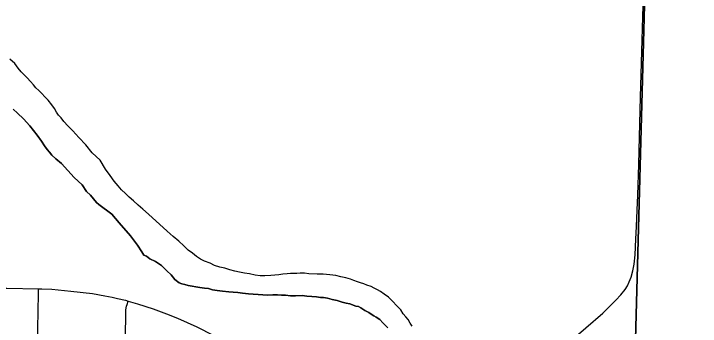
# Model space of a CAD drawing. Extents: x 2.4 to 73.1, y 4.5 to 25.6.
# Drawn here: x 35.3394 to 35.5963, y 23.454 to 23.5709 of the extents above; entities that cross this region are included whole.
import ezdxf

# ---------------------------------------------------------------- set-up
doc = ezdxf.new("R2010")
doc.units = 0
for name, color, linetype in [('GM_X_County_Road', 7, 'Continuous'), ('GM_X_Major_River', 7, 'Continuous'), ('GM_X_Section', 7, 'Continuous'), ('GM_X_State_Route', 7, 'Continuous'), ('GM_X_Township_Road', 7, 'Continuous')]:
    doc.layers.add(name, color=color, linetype=linetype)

msp = doc.modelspace()

# ---------------------------------------------------------------- linework, layer by layer
at = {"layer": 'GM_X_County_Road'}
msp.add_lwpolyline([(35.54709, 23.4479), (35.55976, 23.45895), (35.56469, 23.46372), (35.56661, 23.4658), (35.56816, 23.4678), (35.56901, 23.46914), (35.56972, 23.47057), (35.57041, 23.47235), (35.5711, 23.47479), (35.57155, 23.47728), (35.5719, 23.48071), (35.57221, 23.48662), (35.57245, 23.49127), (35.57271, 23.49748), (35.57293, 23.50307), (35.57328, 23.51456), (35.57358, 23.52481), (35.57395, 23.53973), (35.57426, 23.55247), (35.57487, 23.5739)], dxfattribs=at)
at = {"layer": 'GM_X_Major_River'}
for points in [[(35.48427, 23.46018), (35.47964, 23.46486), (35.47796, 23.46604), (35.47666, 23.46702), (35.47553, 23.46762), (35.47422, 23.46822), (35.47309, 23.46882), (35.47159, 23.46942), (35.47046, 23.46983), (35.46914, 23.47025), (35.46801, 23.47065), (35.46669, 23.47107), (35.46538, 23.47167), (35.46368, 23.47209), (35.46179, 23.47252), (35.4599, 23.47295), (35.45763, 23.4732), (35.45517, 23.47345), (35.45289, 23.4735), (35.44985, 23.47358), (35.44815, 23.47381), (35.44663, 23.47385), (35.4453, 23.4737), (35.44397, 23.47373), (35.44302, 23.47376), (35.44168, 23.4736), (35.44016, 23.47345), (35.43864, 23.4733), (35.43712, 23.47315), (35.43559, 23.47299), (35.43331, 23.47286), (35.4316, 23.47291), (35.42971, 23.47314), (35.42763, 23.47358), (35.42574, 23.47381), (35.42385, 23.47424), (35.42215, 23.47466), (35.42026, 23.47509), (35.41838, 23.47571), (35.41649, 23.47614), (35.4146, 23.47675), (35.41292, 23.47755), (35.41085, 23.47837), (35.40935, 23.47916), (35.40785, 23.48015), (35.40636, 23.48133), (35.40468, 23.48251), (35.40301, 23.48407), (35.40116, 23.48582), (35.39911, 23.48759), (35.39689, 23.48954), (35.38983, 23.49598), (35.38779, 23.49774), (35.38593, 23.49931), (35.38426, 23.50087), (35.38258, 23.50224), (35.38129, 23.5036), (35.3798, 23.50497), (35.37851, 23.50652), (35.37704, 23.50826), (35.37557, 23.51039), (35.37373, 23.51271), (35.37173, 23.51618), (35.36876, 23.51891), (35.36636, 23.52182), (35.36377, 23.52454), (35.36156, 23.52707), (35.35971, 23.52901), (35.35823, 23.53057), (35.35712, 23.53193), (35.3562, 23.5329), (35.35547, 23.53406), (35.35474, 23.5354), (35.35364, 23.53676), (35.35235, 23.5385), (35.35106, 23.53986), (35.34995, 23.54103), (35.34884, 23.5422), (35.34772, 23.54317), (35.3468, 23.54433), (35.34569, 23.5455), (35.3444, 23.54686), (35.34329, 23.54803), (35.34218, 23.5492), (35.34107, 23.55055), (35.33979, 23.55229), (35.33793, 23.55386)], [(35.48427, 23.46018), (35.47964, 23.46486), (35.47796, 23.46604), (35.47666, 23.46702), (35.47553, 23.46762), (35.47422, 23.46822), (35.47309, 23.46882), (35.47159, 23.46942), (35.47046, 23.46983), (35.46914, 23.47025), (35.46801, 23.47065), (35.46669, 23.47107), (35.46538, 23.47167), (35.46368, 23.47209), (35.46179, 23.47252), (35.4599, 23.47295), (35.45763, 23.4732), (35.45517, 23.47345), (35.45289, 23.4735), (35.44985, 23.47358), (35.44815, 23.47381), (35.44663, 23.47385), (35.4453, 23.4737), (35.44397, 23.47373), (35.44302, 23.47376), (35.44168, 23.4736), (35.44016, 23.47345), (35.43864, 23.4733), (35.43712, 23.47315), (35.43559, 23.47299), (35.43331, 23.47286), (35.4316, 23.47291), (35.42971, 23.47314), (35.42763, 23.47358), (35.42574, 23.47381), (35.42385, 23.47424), (35.42215, 23.47466), (35.42026, 23.47509), (35.41838, 23.47571), (35.41649, 23.47614), (35.4146, 23.47675), (35.41292, 23.47755), (35.41085, 23.47837), (35.40935, 23.47916), (35.40785, 23.48015), (35.40636, 23.48133), (35.40468, 23.48251), (35.40301, 23.48407), (35.40116, 23.48582), (35.39911, 23.48759), (35.39689, 23.48954), (35.38983, 23.49598), (35.38779, 23.49774), (35.38593, 23.49931), (35.38426, 23.50087), (35.38258, 23.50224), (35.38129, 23.5036), (35.3798, 23.50497), (35.37851, 23.50652), (35.37704, 23.50826), (35.37557, 23.51039), (35.37373, 23.51271), (35.37173, 23.51618), (35.36876, 23.51891), (35.36636, 23.52182), (35.36377, 23.52454), (35.36156, 23.52707), (35.35971, 23.52901), (35.35823, 23.53057), (35.35712, 23.53193), (35.3562, 23.5329), (35.35547, 23.53406), (35.35474, 23.5354), (35.35364, 23.53676), (35.35235, 23.5385), (35.35106, 23.53986), (35.34995, 23.54103), (35.34884, 23.5422), (35.34772, 23.54317), (35.3468, 23.54433), (35.34569, 23.5455), (35.3444, 23.54686), (35.34329, 23.54803), (35.34218, 23.5492), (35.34107, 23.55055), (35.33979, 23.55229), (35.33793, 23.55386)], [(35.33916, 23.53523), (35.34083, 23.53367), (35.34306, 23.53152), (35.34546, 23.52899), (35.34822, 23.52551), (35.34987, 23.52319), (35.35097, 23.52145), (35.35189, 23.5201), (35.35281, 23.51913), (35.35373, 23.51797), (35.35522, 23.5166), (35.35726, 23.51484), (35.35967, 23.51231), (35.36207, 23.50959), (35.36504, 23.50686), (35.36668, 23.50435), (35.36817, 23.50299), (35.36927, 23.50163), (35.37038, 23.50027), (35.37131, 23.49949), (35.37616, 23.49595), (35.37892, 23.49265), (35.38317, 23.4878), (35.38574, 23.48432), (35.38738, 23.48181), (35.38811, 23.48065), (35.38905, 23.48025), (35.39036, 23.47927), (35.39242, 23.47826), (35.39466, 23.47669), (35.3967, 23.47474), (35.39837, 23.47318), (35.39966, 23.47144), (35.40133, 23.47026), (35.40227, 23.46985), (35.40341, 23.46963), (35.40473, 23.46922), (35.40624, 23.46899), (35.40757, 23.46877), (35.40908, 23.46854), (35.41078, 23.46831), (35.4123, 23.46808), (35.4138, 23.46766), (35.41551, 23.46743), (35.41759, 23.46719), (35.41986, 23.46694), (35.42157, 23.46671), (35.42328, 23.46666), (35.42498, 23.46643), (35.42725, 23.46618), (35.42896, 23.46595), (35.43446, 23.46562), (35.43636, 23.46576), (35.43807, 23.46572), (35.43958, 23.46568), (35.4411, 23.46564), (35.443, 23.4654), (35.4449, 23.46536), (35.44737, 23.46548), (35.44907, 23.46525), (35.45097, 23.4652), (35.45267, 23.46497), (35.45419, 23.46474), (35.45533, 23.46471), (35.45684, 23.46448), (35.45854, 23.46406), (35.46043, 23.46363), (35.46231, 23.46302), (35.46382, 23.4626)], [(35.46382, 23.4626), (35.46231, 23.46302), (35.46043, 23.46363), (35.45854, 23.46406), (35.45684, 23.46448), (35.45533, 23.46471), (35.45419, 23.46474), (35.45267, 23.46497), (35.45097, 23.4652), (35.44907, 23.46525), (35.44737, 23.46548), (35.4449, 23.46536), (35.443, 23.4654), (35.4411, 23.46564), (35.43958, 23.46568), (35.43807, 23.46572), (35.43636, 23.46576), (35.43446, 23.46562), (35.42896, 23.46595), (35.42725, 23.46618), (35.42498, 23.46643), (35.42328, 23.46666), (35.42157, 23.46671), (35.41986, 23.46694), (35.41759, 23.46719), (35.41551, 23.46743), (35.4138, 23.46766), (35.4123, 23.46808), (35.41078, 23.46831), (35.40908, 23.46854), (35.40757, 23.46877), (35.40624, 23.46899), (35.40473, 23.46922), (35.40341, 23.46963), (35.40227, 23.46985), (35.40133, 23.47026), (35.39966, 23.47144), (35.39837, 23.47318), (35.3967, 23.47474), (35.39466, 23.47669), (35.39242, 23.47826), (35.39036, 23.47927), (35.38905, 23.48025), (35.38811, 23.48065), (35.38738, 23.48181), (35.38574, 23.48432), (35.38317, 23.4878), (35.37892, 23.49265), (35.37616, 23.49595), (35.37131, 23.49949), (35.37038, 23.50027), (35.36927, 23.50163), (35.36817, 23.50299), (35.36668, 23.50435), (35.36504, 23.50686), (35.36207, 23.50959), (35.35967, 23.51231), (35.35726, 23.51484), (35.35522, 23.5166), (35.35373, 23.51797), (35.35281, 23.51913), (35.35189, 23.5201), (35.35097, 23.52145), (35.34987, 23.52319), (35.34822, 23.52551), (35.34546, 23.52899), (35.34306, 23.53152), (35.34083, 23.53367), (35.33916, 23.53523)], [(35.46382, 23.4626), (35.46514, 23.46238), (35.4674, 23.46156), (35.46835, 23.46134), (35.46928, 23.46094), (35.47078, 23.45995), (35.47228, 23.45916), (35.47321, 23.45856), (35.47415, 23.45797), (35.47508, 23.45738), (35.47639, 23.45659), (35.4775, 23.45523), (35.47843, 23.45445), (35.47935, 23.45347)], [(35.47935, 23.45347), (35.47843, 23.45445), (35.4775, 23.45523), (35.47639, 23.45659), (35.47508, 23.45738), (35.47415, 23.45797), (35.47321, 23.45856), (35.47228, 23.45916), (35.47078, 23.45995), (35.46928, 23.46094), (35.46835, 23.46134), (35.4674, 23.46156), (35.46514, 23.46238), (35.46382, 23.4626)], [(35.48848, 23.454), (35.48775, 23.45516), (35.48703, 23.45651), (35.4861, 23.45748), (35.48518, 23.45864), (35.48427, 23.46018)], [(35.48848, 23.454), (35.48775, 23.45516), (35.48703, 23.45651), (35.4861, 23.45748), (35.48518, 23.45864), (35.48427, 23.46018)]]:
    msp.add_lwpolyline(points, dxfattribs=at)
at = {"layer": 'GM_X_Section'}
for points in [[(35.07727, 23.59263), (35.57563, 23.58341), (35.56221, 23.08304), (35.06465, 23.08503)], [(35.57563, 23.58341), (36.07683, 23.58085), (36.06714, 23.07946), (35.56221, 23.08304)]]:
    msp.add_lwpolyline(points, close=True, dxfattribs=at)
at = {"layer": 'GM_X_State_Route'}
for points in [[(35.33334, 23.46825), (35.3369, 23.46825), (35.34869, 23.46805)], [(35.34869, 23.46805), (35.34999, 23.46803), (35.35371, 23.46782), (35.36085, 23.46717), (35.36889, 23.4662), (35.37351, 23.46544), (35.37627, 23.46487), (35.37827, 23.46443), (35.38122, 23.46373), (35.38229, 23.46341)], [(35.38229, 23.46341), (35.38578, 23.46236), (35.39159, 23.46048), (35.39662, 23.45871), (35.40066, 23.45707), (35.40431, 23.45542), (35.40789, 23.45374), (35.41405, 23.45067)]]:
    msp.add_lwpolyline(points, dxfattribs=at)
at = {"layer": 'GM_X_Township_Road'}
for points in [[(35.34824, 23.43636), (35.34847, 23.45312), (35.34866, 23.46614), (35.34869, 23.46805)], [(35.38112, 23.43579), (35.38119, 23.44984), (35.38131, 23.45916), (35.38135, 23.46003), (35.38147, 23.46085), (35.38167, 23.46155), (35.38188, 23.46216), (35.38229, 23.46341)]]:
    msp.add_lwpolyline(points, dxfattribs=at)

doc.saveas('drawing.dxf')
